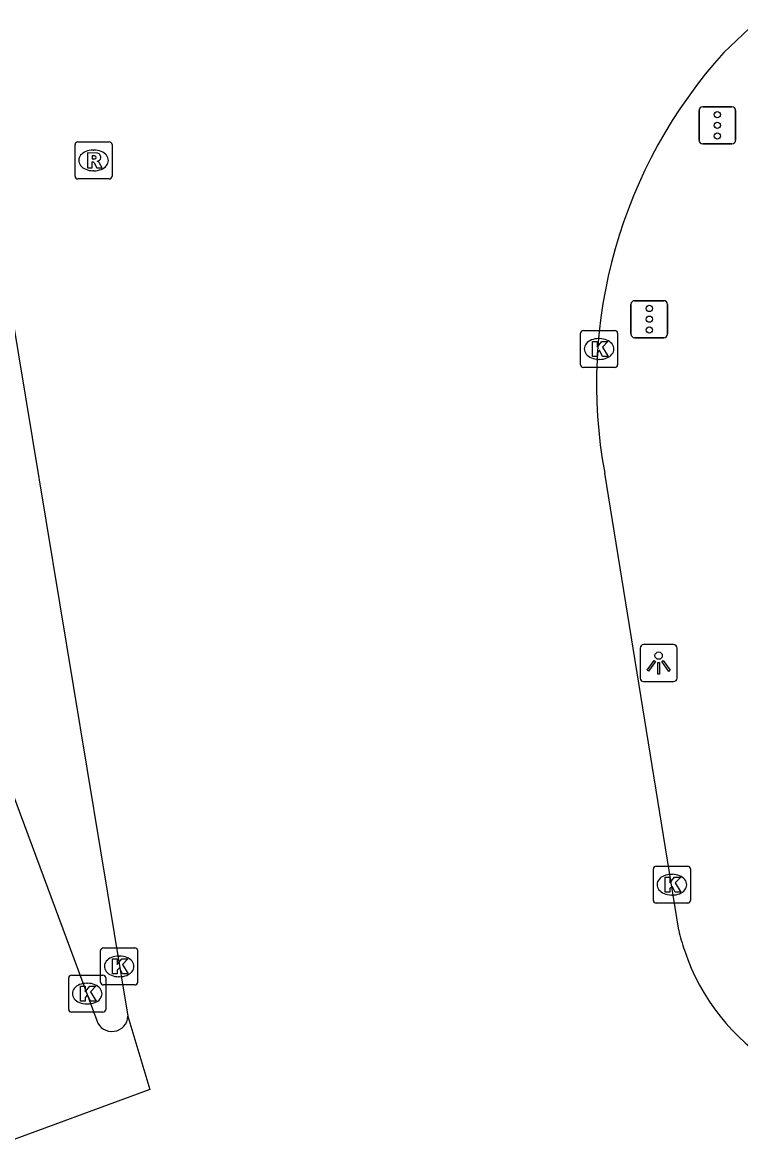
# Model space of a CAD drawing. Extents: x 160806 to 161707, y 383697 to 384148.
# Drawn here: x 161236.93 to 161256.35, y 383877.68 to 383907.97 of the extents above; entities that cross this region are included whole.
import ezdxf

# ---------------------------------------------------------------- set-up
doc = ezdxf.new("R2010")
doc.units = 0
for name, color, linetype in [('IMGEO_Kolk', 7, 'Continuous'), ('IMGEO_Lichtpunt', 7, 'Continuous'), ('IMGEO_OVBaan_gesloten', 7, 'Continuous'), ('IMGEO_Rijbaan_lokaal_gesloten', 7, 'Continuous'), ('IMGEO_Rioolput', 7, 'Continuous'), ('IMGEO_Verkeersregelinstallatiepaal', 7, 'Continuous')]:
    doc.layers.add(name, color=color, linetype=linetype)

msp = doc.modelspace()

# ---------------------------------------------------------------- linework, layer by layer
at = {"layer": 'IMGEO_Kolk'}
for p, q in [((161252.026, 383898.719), (161252.026, 383899.571)), ((161252.101, 383899.645), (161252.953, 383899.645)), ((161252.514, 383899.425), (161252.539, 383899.425)), ((161253.027, 383899.571), (161253.027, 383898.719)), ((161252.537, 383898.865), (161252.512, 383898.865)), ((161252.953, 383898.645), (161252.101, 383898.645)), ((161254.069, 383885.175), (161254.921, 383885.175)), ((161253.994, 383884.249), (161253.994, 383885.101)), ((161254.482, 383884.955), (161254.507, 383884.955)), ((161254.995, 383885.101), (161254.995, 383884.249)), ((161254.505, 383884.395), (161254.48, 383884.395)), ((161254.921, 383884.175), (161254.069, 383884.175)), ((161239.05, 383882.042), (161239.05, 383882.894)), ((161239.125, 383882.968), (161239.977, 383882.968)), ((161239.538, 383882.748), (161239.563, 383882.748)), ((161240.051, 383882.894), (161240.051, 383882.042)), ((161238.186, 383881.306), (161238.186, 383882.158)), ((161238.261, 383882.232), (161239.113, 383882.232)), ((161239.187, 383882.158), (161239.187, 383881.306)), ((161239.561, 383882.188), (161239.536, 383882.188)), ((161238.674, 383882.012), (161238.699, 383882.012)), ((161239.977, 383881.968), (161239.125, 383881.968)), ((161239.113, 383881.232), (161238.261, 383881.232)), ((161238.697, 383881.452), (161238.672, 383881.452))]:
    msp.add_line(p, q, dxfattribs=at)
for points in [[(161252.026, 383898.719), (161252.026, 383899.571)], [(161252.101, 383899.645), (161252.953, 383899.645)], [(161253.027, 383899.571), (161253.027, 383898.719)], [(161252.347, 383899.345), (161252.47, 383899.345), (161252.47, 383899.194), (161252.6, 383899.345), (161252.764, 383899.345), (161252.618, 383899.194), (161252.771, 383898.945), (161252.619, 383898.945), (161252.534, 383899.109), (161252.47, 383899.042), (161252.47, 383898.945), (161252.347, 383898.945), (161252.347, 383899.345)], [(161252.953, 383898.645), (161252.101, 383898.645)], [(161254.069, 383885.175), (161254.921, 383885.175)], [(161253.994, 383884.249), (161253.994, 383885.101)], [(161254.315, 383884.875), (161254.438, 383884.875), (161254.438, 383884.724), (161254.568, 383884.875), (161254.732, 383884.875), (161254.586, 383884.724), (161254.739, 383884.475), (161254.587, 383884.475), (161254.502, 383884.639), (161254.438, 383884.572), (161254.438, 383884.475), (161254.315, 383884.475), (161254.315, 383884.875)], [(161254.995, 383885.101), (161254.995, 383884.249)], [(161254.921, 383884.175), (161254.069, 383884.175)], [(161239.05, 383882.042), (161239.05, 383882.894)], [(161239.125, 383882.968), (161239.977, 383882.968)], [(161240.051, 383882.894), (161240.051, 383882.042)], [(161239.371, 383882.668), (161239.494, 383882.668), (161239.494, 383882.517), (161239.624, 383882.668), (161239.788, 383882.668), (161239.642, 383882.517), (161239.795, 383882.268), (161239.643, 383882.268), (161239.558, 383882.432), (161239.494, 383882.365), (161239.494, 383882.268), (161239.371, 383882.268), (161239.371, 383882.668)], [(161238.186, 383881.306), (161238.186, 383882.158)], [(161238.261, 383882.232), (161239.113, 383882.232)], [(161239.187, 383882.158), (161239.187, 383881.306)], [(161238.507, 383881.932), (161238.63, 383881.932), (161238.63, 383881.781), (161238.76, 383881.932), (161238.924, 383881.932), (161238.778, 383881.781), (161238.931, 383881.532), (161238.779, 383881.532), (161238.694, 383881.696), (161238.63, 383881.629), (161238.63, 383881.532), (161238.507, 383881.532), (161238.507, 383881.932)], [(161239.977, 383881.968), (161239.125, 383881.968)], [(161239.113, 383881.232), (161238.261, 383881.232)]]:
    msp.add_lwpolyline(points, dxfattribs=at)
for centre, start, end in [((161252.103, 383899.569), 91.552, 178.448), ((161252.103, 383899.569), 91.552, 178.448), ((161252.951, 383899.569), 1.552, 88.448), ((161252.951, 383899.569), 1.552, 88.448), ((161252.103, 383898.721), 181.552, 268.448), ((161252.103, 383898.721), 181.552, 268.448), ((161252.951, 383898.721), 271.552, 358.448), ((161252.951, 383898.721), 271.552, 358.448), ((161254.071, 383885.099), 91.552, 178.448), ((161254.071, 383885.099), 91.552, 178.448), ((161254.919, 383885.099), 1.552, 88.448), ((161254.919, 383885.099), 1.552, 88.448), ((161254.071, 383884.251), 181.552, 268.448), ((161254.071, 383884.251), 181.552, 268.448), ((161254.919, 383884.251), 271.552, 358.448), ((161254.919, 383884.251), 271.552, 358.448), ((161239.127, 383882.892), 91.552, 178.448), ((161239.127, 383882.892), 91.552, 178.448), ((161239.975, 383882.892), 1.552, 88.448), ((161239.975, 383882.892), 1.552, 88.448), ((161238.263, 383882.156), 91.552, 178.448), ((161238.263, 383882.156), 91.552, 178.448), ((161239.111, 383882.156), 1.552, 88.448), ((161239.111, 383882.156), 1.552, 88.448), ((161239.127, 383882.044), 181.552, 268.448), ((161239.127, 383882.044), 181.552, 268.448), ((161239.975, 383882.044), 271.552, 358.448), ((161239.975, 383882.044), 271.552, 358.448), ((161238.263, 383881.308), 181.552, 268.448), ((161238.263, 383881.308), 181.552, 268.448), ((161239.111, 383881.308), 271.552, 358.448), ((161239.111, 383881.308), 271.552, 358.448)]:
    msp.add_arc(centre, 0.0765, start, end, dxfattribs=at)
for centre, major_axis, ratio, start_param, end_param in [((161252.513, 383899.145), (-0.387, 0.002), 0.722429, 4.712389, 7.853982), ((161252.538, 383899.145), (-0.39, 0.002), 0.717154, 1.570796, 4.712389), ((161254.481, 383884.675), (-0.387, 0.002), 0.722429, 4.712389, 7.853982), ((161254.506, 383884.675), (-0.39, 0.002), 0.717154, 1.570796, 4.712389), ((161239.537, 383882.468), (-0.387, 0.002), 0.722429, 4.712389, 7.853982), ((161239.562, 383882.468), (-0.39, 0.002), 0.717154, 1.570796, 4.712389), ((161238.673, 383881.732), (-0.387, 0.002), 0.722429, 4.712389, 7.853982), ((161238.698, 383881.732), (-0.39, 0.002), 0.717154, 1.570796, 4.712389)]:
    msp.add_ellipse(centre, major_axis=major_axis, ratio=ratio, start_param=start_param, end_param=end_param, dxfattribs=at)
at = {"layer": 'IMGEO_Lichtpunt'}
for p, q in [((161253.637, 383891.064), (161253.637, 383890.257)), ((161253.637, 383891.064), (161253.637, 383890.257)), ((161254.539, 383891.159), (161253.731, 383891.159)), ((161254.539, 383891.159), (161253.731, 383891.159)), ((161254.633, 383890.257), (161254.633, 383891.064)), ((161254.633, 383890.257), (161254.633, 383891.064)), ((161253.731, 383890.163), (161254.539, 383890.163)), ((161253.731, 383890.163), (161254.539, 383890.163))]:
    msp.add_line(p, q, dxfattribs=at)
for points in [[(161254.011, 383890.728), (161254.05, 383890.7), (161253.862, 383890.438), (161253.824, 383890.465), (161254.011, 383890.728)], [(161254.113, 383890.68), (161254.16, 383890.68), (161254.16, 383890.358), (161254.113, 383890.358), (161254.113, 383890.68)], [(161254.223, 383890.7), (161254.261, 383890.727), (161254.448, 383890.465), (161254.409, 383890.437), (161254.223, 383890.7)]]:
    msp.add_lwpolyline(points, dxfattribs=at)
msp.add_circle((161254.136, 383890.862), 0.0994, dxfattribs=at)
for centre, start, end in [((161253.731, 383891.064), 90, 180), ((161253.731, 383891.064), 90, 180), ((161254.539, 383891.064), 0, 90), ((161254.539, 383891.064), 0, 90), ((161253.731, 383890.257), 180, 270), ((161253.731, 383890.257), 180, 270), ((161254.539, 383890.257), 270, 0), ((161254.539, 383890.257), 270, 360)]:
    msp.add_arc(centre, 0.0946, start, end, dxfattribs=at)
at = {"layer": 'IMGEO_OVBaan_gesloten'}
for points in [[(161231.124, 383902.123), (161231.622, 383900.714), (161238.944, 383881.007)], [(161239.789, 383881.12), (161240.378, 383879.139), (161236.416, 383877.682)]]:
    msp.add_lwpolyline(points, dxfattribs=at)
msp.add_arc((161239.356, 383881.145), 0.434, 198.5839, 356.6498, dxfattribs=at)
at = {"layer": 'IMGEO_Rijbaan_lokaal_gesloten'}
for points in [[(161255.9, 383907.156), (161256.751, 383907.966)], [(161236.084, 383903.455), (161239.789, 383881.12)], [(161254.678, 383883.445), (161252.679, 383895.791)]]:
    msp.add_lwpolyline(points, dxfattribs=at)
for centre, radius, start, end in [((161265.787, 383898.215), 13.331, 137.8769, 190.4762), ((161260.505, 383884.815), 5.986, 193.2281, 198.6348), ((161260.414, 383884.782), 5.889, 198.6123, 276.6563)]:
    msp.add_arc(centre, radius, start, end, dxfattribs=at)
at = {"layer": 'IMGEO_Rioolput'}
for p, q in [((161238.357, 383903.813), (161238.357, 383904.665)), ((161238.432, 383904.739), (161239.284, 383904.739)), ((161238.845, 383904.519), (161238.87, 383904.519)), ((161239.358, 383904.665), (161239.358, 383903.813)), ((161238.868, 383903.959), (161238.843, 383903.959)), ((161239.284, 383903.739), (161238.432, 383903.739))]:
    msp.add_line(p, q, dxfattribs=at)
for points in [[(161238.357, 383903.813), (161238.357, 383904.665)], [(161238.432, 383904.739), (161239.284, 383904.739)], [(161239.358, 383904.665), (161239.358, 383903.813)], [(161238.946, 383904.437), (161238.694, 383904.439), (161238.694, 383904.039)], [(161238.872, 383904.358), (161238.818, 383904.358), (161238.818, 383904.277)], [(161238.818, 383904.277), (161238.87, 383904.277)], [(161238.694, 383904.039), (161238.818, 383904.039), (161238.818, 383904.201), (161238.829, 383904.201)], [(161238.876, 383904.172), (161238.947, 383904.039), (161239.087, 383904.039), (161239.022, 383904.165)], [(161239.284, 383903.739), (161238.432, 383903.739)]]:
    msp.add_lwpolyline(points, dxfattribs=at)
for centre, radius, start, end in [((161238.434, 383904.663), 0.0765, 91.552, 178.448), ((161238.434, 383904.663), 0.0765, 91.552, 178.448), ((161239.282, 383904.663), 0.0765, 1.552, 88.448), ((161239.282, 383904.663), 0.0765, 1.552, 88.448), ((161238.854, 383904.466), 0.19, 274.7715, 282.9687), ((161238.878, 383904.262), 0.0964, 77.0061, 93.1865), ((161238.892, 383904.319), 0.0378, 276.6634, 79.6772), ((161238.945, 383904.327), 0.109, 350.3612, 89.416), ((161238.943, 383904.327), 0.112, 277.5842, 350.9817), ((161238.927, 383904.112), 0.108, 29.5134, 73.7905), ((161238.828, 383904.148), 0.0533, 26.0293, 88.6989), ((161238.434, 383903.815), 0.0765, 181.552, 268.448), ((161238.434, 383903.815), 0.0765, 181.552, 268.448), ((161239.282, 383903.815), 0.0765, 271.552, 358.448), ((161239.282, 383903.815), 0.0765, 271.552, 358.448)]:
    msp.add_arc(centre, radius, start, end, dxfattribs=at)
for centre, major_axis, ratio, start_param, end_param in [((161238.844, 383904.239), (-0.387, 0.002), 0.722429, 4.712389, 7.853982), ((161238.869, 383904.239), (-0.39, 0.002), 0.717154, 1.570796, 4.712389)]:
    msp.add_ellipse(centre, major_axis=major_axis, ratio=ratio, start_param=start_param, end_param=end_param, dxfattribs=at)
at = {"layer": 'IMGEO_Verkeersregelinstallatiepaal'}
for p, q in [((161255.228, 383904.786), (161255.228, 383905.586)), ((161255.228, 383905.586), (161255.228, 383904.786)), ((161255.328, 383905.686), (161256.118, 383905.686)), ((161256.118, 383905.686), (161255.328, 383905.686)), ((161256.218, 383905.586), (161256.218, 383904.786)), ((161256.218, 383904.786), (161256.218, 383905.586)), ((161256.118, 383904.686), (161255.328, 383904.686)), ((161255.328, 383904.686), (161256.118, 383904.686)), ((161253.387, 383899.55), (161253.387, 383900.35)), ((161253.387, 383900.35), (161253.387, 383899.55)), ((161253.487, 383900.45), (161254.277, 383900.45)), ((161254.277, 383900.45), (161253.487, 383900.45)), ((161254.377, 383900.35), (161254.377, 383899.55)), ((161254.377, 383899.55), (161254.377, 383900.35)), ((161254.277, 383899.45), (161253.487, 383899.45)), ((161253.487, 383899.45), (161254.277, 383899.45))]:
    msp.add_line(p, q, dxfattribs=at)
for centre in [(161255.723, 383905.476), (161255.723, 383905.186), (161255.723, 383904.896), (161253.882, 383900.24), (161253.882, 383899.95), (161253.882, 383899.66)]:
    msp.add_circle(centre, 0.085, dxfattribs=at)
for centre, start, end in [((161255.328, 383905.586), 90, 180), ((161255.328, 383905.586), 90, 180), ((161256.118, 383905.586), 0, 90), ((161256.118, 383905.586), 360, 90), ((161255.328, 383904.786), 180, 270), ((161255.328, 383904.786), 180, 270), ((161256.118, 383904.786), 270, 0), ((161256.118, 383904.786), 270, 0), ((161253.487, 383900.35), 90, 180), ((161253.487, 383900.35), 90, 180), ((161254.277, 383900.35), 0, 90), ((161254.277, 383900.35), 360, 90), ((161253.487, 383899.55), 180, 270), ((161253.487, 383899.55), 180, 270), ((161254.277, 383899.55), 270, 0), ((161254.277, 383899.55), 270, 0)]:
    msp.add_arc(centre, 0.1, start, end, dxfattribs=at)

doc.saveas('drawing.dxf')
